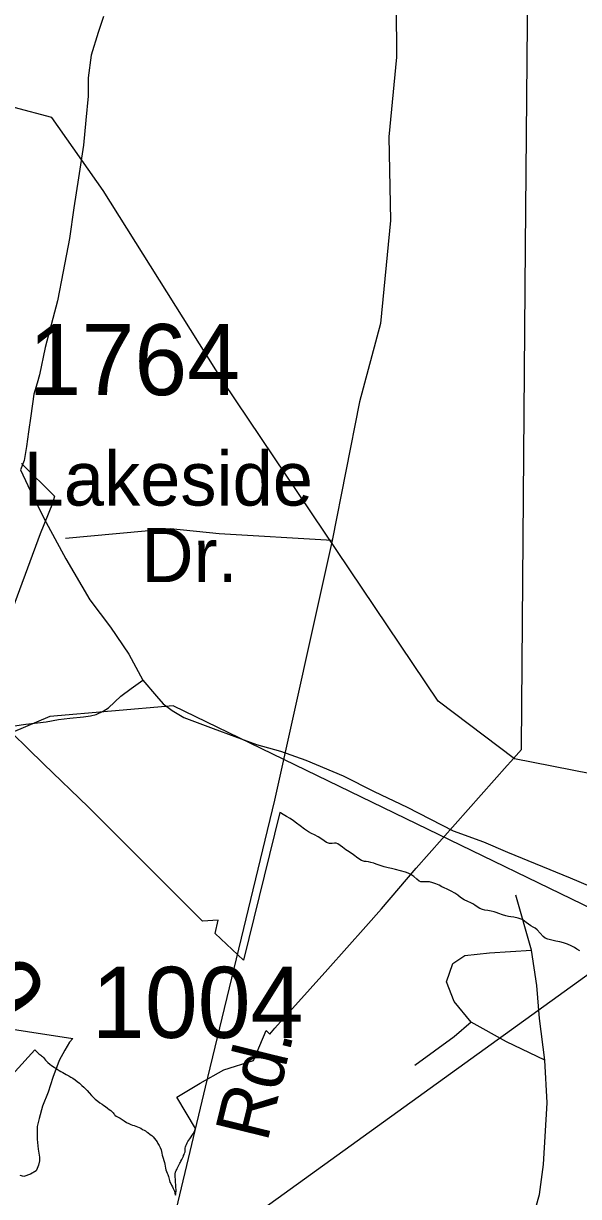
# Model space of a CAD drawing. Extents: x 2169602 to 2449496, y 721995 to 810662.
# Drawn here: x 2400191 to 2401167, y 761931 to 763994 of the extents above; entities that cross this region are included whole.
import ezdxf

# ---------------------------------------------------------------- set-up
doc = ezdxf.new("R2010")
doc.units = 0
doc.layers.add('Default', color=7, linetype='Continuous')

msp = doc.modelspace()

# ---------------------------------------------------------------- linework, layer by layer
at = {"layer": 'Default'}
for p, q in [((2400355.4, 761724.6), (2402242.2, 763086.8)), ((2401084.1, 762364.2), (2401056.5, 762460.9))]:
    msp.add_line(p, q, dxfattribs=at)
for points in [[(2400851, 766726.3), (2400842.5, 766575.8), (2400839.9, 766339.8), (2400835.6, 765996), (2400818.1, 765338.4), (2400840.8, 764831.1), (2400846.7, 763934.8), (2400833.1, 763794.7), (2400836.5, 763647.5), (2400818.5, 763466.1), (2400781.8, 763328.7), (2400733.9, 763084.7), (2400632.1, 762628), (2400510.6, 762123.4), (2400435.4, 761808.7), (2400306.2, 761280.1), (2400245.5, 761039), (2400183.1, 760811.5)], [(2400464.7, 761987.7), (2400466, 761989.7), (2400467, 761991.6), (2400468, 761993.2), (2400469.5, 761996.2), (2400471.2, 761999.7), (2400472.2, 762002.2), (2400472.7, 762003.1), (2400473.7, 762005.1), (2400474.5, 762007.3), (2400475.2, 762009.8), (2400475.5, 762013), (2400475.5, 762016.1), (2400475.7, 762018.3), (2400476.5, 762020.3), (2400477.5, 762022.9), (2400478.7, 762025.3), (2400480.2, 762027.9), (2400481.7, 762030.4), (2400483.5, 762032.9), (2400485.7, 762036), (2400487.7, 762038.9), (2400489.2, 762041.3), (2400490.7, 762043.9), (2400492.2, 762047.3), (2400493.7, 762050.9), (2400460.7, 762105.7), (2400501.5, 762130.5), (2400543.5, 762153.9), (2400595.7, 762170.6), (2400617.5, 762222.9), (2400624, 762216.5), (2400633.2, 762227.2), (2400726.2, 762330.7), (2400759.7, 762368.3), (2400793, 762405.9), (2400820.5, 762436.8), (2400881.5, 762508.4), (2401041.2, 762689), (2401048, 762696.4), (2401066.2, 762717.1), (2401066.2, 762721.1), (2401073.7, 763601.4), (2401082.7, 764651.2)], [(2400464.7, 761987.7), (2400466, 761989.7), (2400467, 761991.6), (2400468, 761993.2), (2400469.5, 761996.2), (2400471.2, 761999.7), (2400472.2, 762002.2), (2400472.7, 762003.1), (2400473.7, 762005.1), (2400474.5, 762007.3), (2400475.2, 762009.8), (2400475.5, 762013), (2400475.5, 762016.1), (2400475.7, 762018.3), (2400476.5, 762020.3), (2400477.5, 762022.9), (2400478.7, 762025.3), (2400480.2, 762027.9), (2400481.7, 762030.4), (2400483.5, 762032.9), (2400485.7, 762036), (2400487.7, 762038.9), (2400489.2, 762041.3), (2400490.7, 762043.9), (2400492.2, 762047.3), (2400493.7, 762050.9), (2400460.7, 762105.7), (2400501.5, 762130.5), (2400543.5, 762153.9), (2400595.7, 762170.6), (2400617.5, 762222.9), (2400624, 762216.5), (2400633.2, 762227.2), (2400726.2, 762330.7), (2400759.7, 762368.3), (2400793, 762405.9), (2400820.5, 762436.8), (2400881.5, 762508.4), (2401041.2, 762689), (2401048, 762696.4), (2401066.2, 762717.1), (2401066.2, 762721.1), (2401073.7, 763601.4), (2401082.7, 764651.2)], [(2400331.7, 764006.4), (2400322.5, 763978.2), (2400310.2, 763938.3), (2400304.8, 763898.2), (2400305, 763866.1), (2400300.9, 763824.1), (2400297, 763780.1), (2400287.8, 763722.3), (2400280, 763669.9), (2400272.2, 763615.9), (2400260.9, 763558), (2400250.9, 763506), (2400229.4, 763424.1), (2400219.5, 763376), (2400215.4, 763361.7), (2400209.7, 763341.9), (2400204.1, 763303.8), (2400200.2, 763275.9), (2400196.3, 763249.8), (2400192.5, 763225.6), (2400185.9, 763209.2)], [(2400237.5, 762775.4), (2400104.4, 762719.1), (2399730.4, 762674.2), (2398780.4, 762667.4), (2398038.6, 762813.7), (2397904.5, 762914.9), (2397526.6, 763477), (2397315.2, 763813.3), (2397225.3, 763941.8), (2397159, 763958.9), (2397013.4, 763982.4), (2396906.4, 763976), (2396807.9, 763961), (2396707.3, 763901.1)], [(2403253.3, 762662.6), (2403120.3, 762606.3), (2402746.3, 762561.4), (2401796.3, 762554.6), (2401054.4, 762700.9), (2400920.3, 762802), (2400542.4, 763364.1), (2400331, 763700.5), (2400241.1, 763828.9), (2400174.8, 763846.1), (2400029.2, 763869.6), (2399922.2, 763863.2), (2399823.7, 763848.2), (2399723.1, 763788.3)], [(2400187.5, 763219.9), (2400245.7, 763163), (2400242, 763150.1), (2400220.5, 763096.4), (2400161.7, 762937.7)], [(2400187.5, 763219.9), (2400245.7, 763163), (2400242, 763150.1), (2400220.5, 763096.4), (2400161.7, 762937.7)], [(2400185.9, 763209.2), (2400198.6, 763181.7), (2400226.9, 763123.9), (2400265.5, 763052.3), (2400307.9, 762980.6), (2400344.2, 762932.6), (2400376.2, 762885.1), (2400400.8, 762839.2)], [(2400733.9, 763084.7), (2400535.4, 763096.7), (2400449.9, 763105.2), (2400265.2, 763088.1)], [(2400155.3, 762755.9), (2400195.1, 762762), (2400231, 762765.9), (2400252.9, 762770.3), (2400272.8, 762772.6), (2400297, 762774.6), (2400308.9, 762776.5), (2400319, 762778.6), (2400331.1, 762784.5), (2400340.9, 762790.7), (2400362.6, 762810.9), (2400380.7, 762824.8), (2400400.8, 762839.2)], [(2400400.8, 762839.2), (2400424.8, 762811.3), (2400436.9, 762797.3), (2400452.7, 762785.6), (2400472.8, 762773.6), (2400524.8, 762754), (2400600.9, 762726.2), (2400643.2, 762714.6), (2400687.2, 762698.6), (2400753.3, 762671.1), (2400807.4, 762643.5), (2400865.6, 762615.6), (2400946.2, 762574.2), (2400999.9, 762554.8), (2401042, 762537), (2401152.1, 762491.6), (2401236.4, 762456.1)], [(2404012.5, 762639.4), (2403896.4, 762497.4), (2403688.5, 762429.6), (2403414.4, 762254.7), (2402973.5, 762224.4), (2402381.5, 762305.3), (2401873.4, 762210.7), (2401640.5, 762218.7), (2400454.5, 762794), (2400237.5, 762775.4)], [(2400997.7, 762435.9), (2400993.4, 762437.6), (2400988.7, 762440.6), (2400984.2, 762443.8), (2400981.2, 762446), (2400977.4, 762447.7), (2400972.2, 762449.9), (2400965.9, 762452.9), (2400959.4, 762457.1), (2400954.4, 762461), (2400949.2, 762464.8), (2400942.7, 762468.4), (2400935.7, 762471.5), (2400930.4, 762474), (2400926.7, 762476), (2400921.7, 762478.4), (2400916.2, 762480.8), (2400910.4, 762482.9), (2400904.9, 762484.3), (2400898.9, 762484.8), (2400895.2, 762484.8), (2400891.7, 762484.6), (2400889.4, 762484.3), (2400886.4, 762485.5), (2400882.4, 762489.3), (2400877.4, 762493.8), (2400871.9, 762497.5), (2400867.4, 762499.8), (2400862.4, 762501.5), (2400853.7, 762504.1), (2400844.9, 762506.4), (2400838.2, 762508), (2400832.4, 762509.2), (2400824.9, 762511.1), (2400816.4, 762513.8), (2400811.2, 762515.7), (2400806.7, 762517.4), (2400801.9, 762518.8), (2400797.7, 762519.7), (2400793.4, 762520.3), (2400790.4, 762520.3), (2400785.4, 762521.8), (2400778.9, 762526.4), (2400771.2, 762532.3), (2400763.9, 762537.3), (2400757.9, 762541.1), (2400751.7, 762545.4), (2400747.7, 762548.6), (2400743.9, 762551.4), (2400740.9, 762552.8), (2400737.9, 762552.5), (2400733.9, 762551.9), (2400729.2, 762551.9), (2400723.9, 762553.8), (2400719.7, 762556.5), (2400715.7, 762559.8), (2400709.2, 762563.9), (2400702.4, 762567.4), (2400697.4, 762569.6), (2400692.2, 762572.5), (2400685.2, 762577.4), (2400677.4, 762583.1), (2400671.2, 762587.8), (2400665.7, 762591.8), (2400659.7, 762595.8), (2400653.7, 762599.4), (2400647.9, 762602.9), (2400643.2, 762605.8), (2400641.9, 762606.4), (2400578.2, 762346.6), (2400527.9, 762393.6), (2400533.4, 762417), (2400505.9, 762415.6), (2400304.7, 762616.3), (2400226.9, 762691.7), (2400142.7, 762773.5)], [(2400997.7, 762435.9), (2400993.4, 762437.6), (2400988.7, 762440.6), (2400984.2, 762443.8), (2400981.2, 762446), (2400977.4, 762447.7), (2400972.2, 762449.9), (2400965.9, 762452.9), (2400959.4, 762457.1), (2400954.4, 762461), (2400949.2, 762464.8), (2400942.7, 762468.4), (2400935.7, 762471.5), (2400930.4, 762474), (2400926.7, 762476), (2400921.7, 762478.4), (2400916.2, 762480.8), (2400910.4, 762482.9), (2400904.9, 762484.3), (2400898.9, 762484.8), (2400895.2, 762484.8), (2400891.7, 762484.6), (2400889.4, 762484.3), (2400886.4, 762485.5), (2400882.4, 762489.3), (2400877.4, 762493.8), (2400871.9, 762497.5), (2400867.4, 762499.8), (2400862.4, 762501.5), (2400853.7, 762504.1), (2400844.9, 762506.4), (2400838.2, 762508), (2400832.4, 762509.2), (2400824.9, 762511.1), (2400816.4, 762513.8), (2400811.2, 762515.7), (2400806.7, 762517.4), (2400801.9, 762518.8), (2400797.7, 762519.7), (2400793.4, 762520.3), (2400790.4, 762520.3), (2400785.4, 762521.8), (2400778.9, 762526.4), (2400771.2, 762532.3), (2400763.9, 762537.3), (2400757.9, 762541.1), (2400751.7, 762545.4), (2400747.7, 762548.6), (2400743.9, 762551.4), (2400740.9, 762552.8), (2400737.9, 762552.5), (2400733.9, 762551.9), (2400729.2, 762551.9), (2400723.9, 762553.8), (2400719.7, 762556.5), (2400715.7, 762559.8), (2400709.2, 762563.9), (2400702.4, 762567.4), (2400697.4, 762569.6), (2400692.2, 762572.5), (2400685.2, 762577.4), (2400677.4, 762583.1), (2400671.2, 762587.8), (2400665.7, 762591.8), (2400659.7, 762595.8), (2400653.7, 762599.4), (2400647.9, 762602.9), (2400643.2, 762605.8), (2400641.9, 762606.4), (2400578.2, 762346.6), (2400527.9, 762393.6), (2400533.4, 762417), (2400505.9, 762415.6), (2400304.7, 762616.3), (2400226.9, 762691.7), (2400142.7, 762773.5)], [(2401168.9, 762363.1), (2401163.9, 762366.2), (2401159.7, 762368.9), (2401153.9, 762371.9), (2401147.4, 762374.8), (2401140.4, 762377.2), (2401133.9, 762378.9), (2401126.9, 762380.3), (2401119.7, 762381.9), (2401112.9, 762383.6), (2401108.2, 762385.2), (2401104.4, 762388.6), (2401099.4, 762394.1), (2401093.9, 762399.9), (2401090.2, 762402.8), (2401086.7, 762405.1), (2401082.9, 762407.3), (2401078.7, 762410.1), (2401074.9, 762413.1), (2401071.9, 762415.6), (2401067.4, 762418.4), (2401060.9, 762420.7), (2401053.2, 762422.4), (2401047.9, 762423.2), (2401043.7, 762423.8), (2401039.2, 762424.7), (2401032.9, 762426.7), (2401026.7, 762429.1), (2401022.2, 762430.9), (2401018.4, 762431.9), (2401013.4, 762432.9), (2401007.4, 762433.9), (2401002.2, 762434.9), (2400997.7, 762435.9)], [(2401168.9, 762363.1), (2401163.9, 762366.2), (2401159.7, 762368.9), (2401153.9, 762371.9), (2401147.4, 762374.8), (2401140.4, 762377.2), (2401133.9, 762378.9), (2401126.9, 762380.3), (2401119.7, 762381.9), (2401112.9, 762383.6), (2401108.2, 762385.2), (2401104.4, 762388.6), (2401099.4, 762394.1), (2401093.9, 762399.9), (2401090.2, 762402.8), (2401086.7, 762405.1), (2401082.9, 762407.3), (2401078.7, 762410.1), (2401074.9, 762413.1), (2401071.9, 762415.6), (2401067.4, 762418.4), (2401060.9, 762420.7), (2401053.2, 762422.4), (2401047.9, 762423.2), (2401043.7, 762423.8), (2401039.2, 762424.7), (2401032.9, 762426.7), (2401026.7, 762429.1), (2401022.2, 762430.9), (2401018.4, 762431.9), (2401013.4, 762432.9), (2401007.4, 762433.9), (2401002.2, 762434.9), (2400997.7, 762435.9)], [(2400978.2, 762237.5), (2400948.2, 762274.4), (2400934.4, 762308.9), (2400945.9, 762341.2), (2400966.7, 762355), (2401010.4, 762359.6), (2401084.1, 762364.2)], [(2401107.2, 762170.7), (2401098, 762244.4), (2401093.3, 762302), (2401084.1, 762364.2)], [(2400118.2, 762233.8), (2400278, 762208.8), (2400272.2, 762202.4), (2400264, 762188.6), (2400254.2, 762170.6), (2400242.9, 762140.3), (2400234.7, 762114.4), (2400224.6, 762090.3), (2400218.9, 762068.5), (2400215.4, 762054.4), (2400215, 762040.2), (2400215, 762032.1), (2400217.3, 762014.4), (2400219.5, 762000.3), (2400219.3, 761994.2), (2400217.7, 761986.4), (2400215.2, 761980.2), (2400213.4, 761976.4), (2400203.5, 761970.2), (2400191.8, 761966.3), (2400185.7, 761968.1)], [(2400978.2, 762237.5), (2400948.2, 762212.2), (2400879.1, 762161.5)], [(2401107.2, 762170.7), (2401040.4, 762203), (2400978.2, 762237.5)], [(2400141.2, 762113), (2400211.2, 762189.1), (2400213.2, 762187.1), (2400215.5, 762184.8), (2400218.2, 762182.3), (2400220.2, 762180.9), (2400221.7, 762179.6), (2400223, 762178.7), (2400224.5, 762177.4), (2400226.2, 762175.4), (2400228, 762173.2), (2400230, 762171.1), (2400231.7, 762169.1), (2400234.2, 762166.9), (2400237.7, 762164.1), (2400240.7, 762161.6), (2400243.2, 762159.7), (2400245.5, 762158.3), (2400248, 762156.6), (2400250.7, 762154.9), (2400253.7, 762153), (2400256.7, 762151.1), (2400260.2, 762149.1), (2400263.5, 762147.4), (2400266.2, 762146), (2400268.5, 762144.8), (2400271.2, 762143.2), (2400274.7, 762141.2)], [(2400141.2, 762113), (2400211.2, 762189.1), (2400213.2, 762187.1), (2400215.5, 762184.8), (2400218.2, 762182.3), (2400220.2, 762180.9), (2400221.7, 762179.6), (2400223, 762178.7), (2400224.5, 762177.4), (2400226.2, 762175.4), (2400228, 762173.2), (2400230, 762171.1), (2400231.7, 762169.1), (2400234.2, 762166.9), (2400237.7, 762164.1), (2400240.7, 762161.6), (2400243.2, 762159.7), (2400245.5, 762158.3), (2400248, 762156.6), (2400250.7, 762154.9), (2400253.7, 762153), (2400256.7, 762151.1), (2400260.2, 762149.1), (2400263.5, 762147.4), (2400266.2, 762146), (2400268.5, 762144.8), (2400271.2, 762143.2), (2400274.7, 762141.2)], [(2400918.3, 761721.5), (2401019.6, 761816), (2401051.9, 761849.4), (2401086.4, 761893.1), (2401098, 761934.6), (2401104.9, 761987.6), (2401111.8, 762095.8), (2401107.2, 762170.7)], [(2400274.7, 762141.2), (2400278, 762139.1), (2400282, 762136.5), (2400285.7, 762133.7), (2400289.7, 762130.3), (2400293.7, 762126.6), (2400297.2, 762123.2), (2400300, 762120.6), (2400303, 762117.4), (2400306.7, 762113.3), (2400310.7, 762109.1), (2400314, 762105.7), (2400317.5, 762102.6), (2400321.7, 762099.1), (2400325.7, 762096.1), (2400329.5, 762093.4), (2400332.5, 762091.2), (2400335.2, 762089.2), (2400338.7, 762086.8), (2400342, 762084.4), (2400344.5, 762082.7), (2400346.7, 762080.8), (2400349, 762078.2), (2400350, 762076.7), (2400351, 762075.2), (2400351.7, 762074.1), (2400354, 762072.2), (2400361, 762068.7), (2400364.7, 762066.4), (2400368, 762064), (2400372.2, 762061.5), (2400376.2, 762059.6), (2400379.7, 762058.1), (2400383, 762056.9), (2400385.7, 762055.9), (2400388.7, 762054.8), (2400394.7, 762052.4), (2400397.5, 762051.1), (2400400.7, 762049.3), (2400403.5, 762047.8), (2400405.7, 762046.4), (2400407.5, 762045.2), (2400409.5, 762043.7), (2400414, 762040.1), (2400416.7, 762038.2), (2400419.2, 762036.2), (2400421.7, 762033.4), (2400424, 762030.1), (2400426, 762027.1), (2400427.5, 762024.4), (2400429.5, 762021.1), (2400431.7, 762017.2), (2400433.2, 762013.3), (2400434, 762010.5), (2400434.2, 762007.6), (2400435, 762003.9), (2400436.5, 761998.9), (2400438, 761994.7), (2400439, 761991.2), (2400439.5, 761988.2), (2400440, 761984.6), (2400440.7, 761981.1), (2400441.5, 761978.2), (2400442.7, 761975.4), (2400444, 761972.1), (2400445, 761969.9), (2400445.7, 761967.9), (2400446.2, 761966.3), (2400446.7, 761964.3), (2400447.2, 761961.7), (2400447.7, 761959.2), (2400448.7, 761956.6), (2400450, 761954.1), (2400451.5, 761951.2), (2400453, 761948.1), (2400454.2, 761945.2), (2400455.2, 761942.9), (2400456.5, 761940.3), (2400457.5, 761937), (2400458.5, 761933.4), (2400459, 761936.5), (2400459.2, 761937.8), (2400459.5, 761939.9), (2400459.5, 761943.6), (2400459.2, 761947), (2400459, 761949.8), (2400458.7, 761952.5), (2400458.5, 761955.8), (2400458.2, 761958.9), (2400458.2, 761961.9), (2400458, 761965), (2400458, 761971.3), (2400458.2, 761973.9), (2400459, 761975.6), (2400459.7, 761976.8), (2400460.7, 761978.5), (2400461.5, 761980.3), (2400462.5, 761982.9), (2400463.5, 761985.3), (2400464.7, 761987.7)], [(2400274.7, 762141.2), (2400278, 762139.1), (2400282, 762136.5), (2400285.7, 762133.7), (2400289.7, 762130.3), (2400293.7, 762126.6), (2400297.2, 762123.2), (2400300, 762120.6), (2400303, 762117.4), (2400306.7, 762113.3), (2400310.7, 762109.1), (2400314, 762105.7), (2400317.5, 762102.6), (2400321.7, 762099.1), (2400325.7, 762096.1), (2400329.5, 762093.4), (2400332.5, 762091.2), (2400335.2, 762089.2), (2400338.7, 762086.8), (2400342, 762084.4), (2400344.5, 762082.7), (2400346.7, 762080.8), (2400349, 762078.2), (2400350, 762076.7), (2400351, 762075.2), (2400351.7, 762074.1), (2400354, 762072.2), (2400361, 762068.7), (2400364.7, 762066.4), (2400368, 762064), (2400372.2, 762061.5), (2400376.2, 762059.6), (2400379.7, 762058.1), (2400383, 762056.9), (2400385.7, 762055.9), (2400388.7, 762054.8), (2400394.7, 762052.4), (2400397.5, 762051.1), (2400400.7, 762049.3), (2400403.5, 762047.8), (2400405.7, 762046.4), (2400407.5, 762045.2), (2400409.5, 762043.7), (2400414, 762040.1), (2400416.7, 762038.2), (2400419.2, 762036.2), (2400421.7, 762033.4), (2400424, 762030.1), (2400426, 762027.1), (2400427.5, 762024.4), (2400429.5, 762021.1), (2400431.7, 762017.2), (2400433.2, 762013.3), (2400434, 762010.5), (2400434.2, 762007.6), (2400435, 762003.9), (2400436.5, 761998.9), (2400438, 761994.7), (2400439, 761991.2), (2400439.5, 761988.2), (2400440, 761984.6), (2400440.7, 761981.1), (2400441.5, 761978.2), (2400442.7, 761975.4), (2400444, 761972.1), (2400445, 761969.9), (2400445.7, 761967.9), (2400446.2, 761966.3), (2400446.7, 761964.3), (2400447.2, 761961.7), (2400447.7, 761959.2), (2400448.7, 761956.6), (2400450, 761954.1), (2400451.5, 761951.2), (2400453, 761948.1), (2400454.2, 761945.2), (2400455.2, 761942.9), (2400456.5, 761940.3), (2400457.5, 761937), (2400458.5, 761933.4), (2400459, 761936.5), (2400459.2, 761937.8), (2400459.5, 761939.9), (2400459.5, 761943.6), (2400459.2, 761947), (2400459, 761949.8), (2400458.7, 761952.5), (2400458.5, 761955.8), (2400458.2, 761958.9), (2400458.2, 761961.9), (2400458, 761965), (2400458, 761971.3), (2400458.2, 761973.9), (2400459, 761975.6), (2400459.7, 761976.8), (2400460.7, 761978.5), (2400461.5, 761980.3), (2400462.5, 761982.9), (2400463.5, 761985.3), (2400464.7, 761987.7)]]:
    msp.add_lwpolyline(points, dxfattribs=at)

# ---------------------------------------------------------------- texts
for s, height, p in [('1764', 125, (2400200.1, 763340.4)), ('Lakeside', 95, (2400191.5, 763146.2)), ('Dr.', 95, (2400398.4, 763011.6)), ('1004', 125, (2400311.5, 762210.1))]:
    msp.add_text(s, height=height, dxfattribs=at).set_placement(p)
for s, height, rotation, p in [('.29', 125, 301.2292, (2400010.9, 762418.5)), ('Rd.', 95, 76.1812, (2400619.4, 762024.8))]:
    msp.add_text(s, height=height, rotation=rotation, dxfattribs=at).set_placement(p)

doc.saveas('drawing.dxf')
